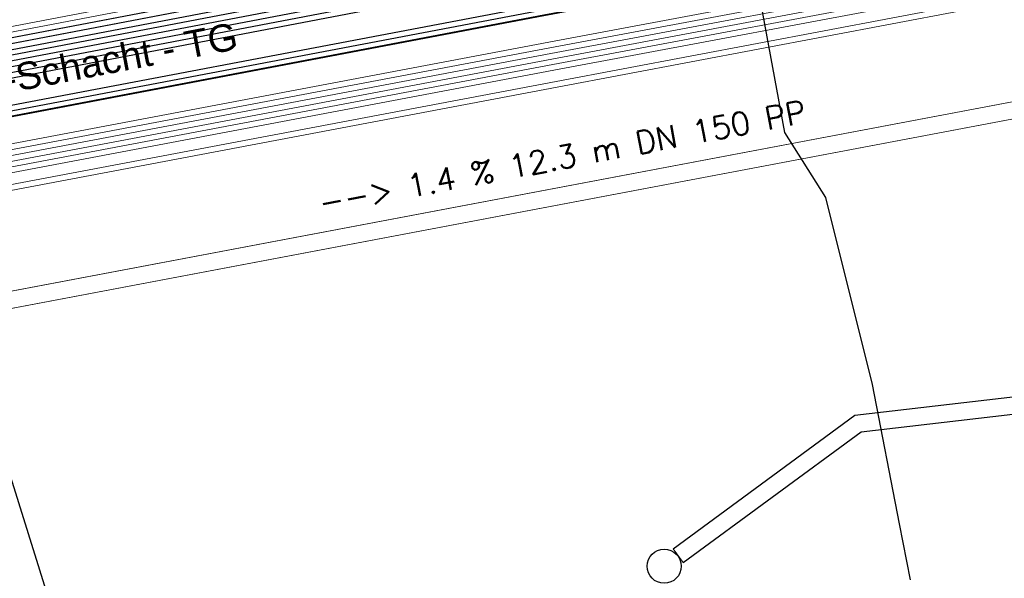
# Model space of a CAD drawing. Header units: metres. Extents: x -502 to 161, y -108 to 174.
# Tile 385 of 656: x -131 to -122, y -33 to -28. Entities that reach past the tile are written whole.
import ezdxf

# ---------------------------------------------------------------- set-up
doc = ezdxf.new("R2010")
doc.units = ezdxf.units.M
doc.header["$LTSCALE"] = 0.1
for name, color, linetype in [('BRI31-005.05-5p02-Koordinierung Lageplan 4. BA ZOB West 2022-06-15', 7, 'Continuous'), ('BRI31-005.06-5f07-Koordinierung Lageplan 4. BA ZOB Fernbusbahnh', 7, 'Continuous'), ('BRI32-005.02-5f05-Koordinierung Schemaplan 4 BA ZOB Teilbereich', 7, 'Continuous'), ('BRI32-005.03-5f06-Koordinierung Schemaplan 4 BA ZOB Teilbereich 2 Ost - Bahnhofsallee 2023-01-21', 7, 'Continuous')]:
    doc.layers.add(name, color=color, linetype=linetype)
doc.styles.add('Arial', font='arial.ttf')
doc.styles.add('Txt', font='txt_____.ttf')

msp = doc.modelspace()

# ---------------------------------------------------------------- linework, layer by layer
at = {"layer": 'BRI31-005.05-5p02-Koordinierung Lageplan 4. BA ZOB West 2022-06-15', "color": 1, "linetype": 'Continuous', "lineweight": 25, "true_color": 0xff0000, "transparency": 33554687}
msp.add_line((-131.2781, -30.658), (-130.2029, -34.0974), dxfattribs=at)
at = {"layer": 'BRI31-005.05-5p02-Koordinierung Lageplan 4. BA ZOB West 2022-06-15', "color": 7, "linetype": 'Continuous', "lineweight": 13, "transparency": 33554687}
msp.add_line((-124.9126, -32.875), (-125.0014, -32.7541), dxfattribs=at)
at = {"layer": 'BRI31-005.05-5p02-Koordinierung Lageplan 4. BA ZOB West 2022-06-15', "color": 250, "linetype": 'Continuous', "lineweight": 25, "true_color": 0x333333, "transparency": 33554687, "flags": 128}
for points in [[(-179.1357, -29.7394), (-178.2047, -29.9074), (-176.5237, -30.3244), (-174.8367, -30.8434), (-162.8247, -32.5154), (-157.1227, -33.4214), (-150.6707, -32.1644), (-150.3757, -32.1054), (-126.7397, -27.5954), (-121.8107, -26.6854), (-104.5117, -23.3154), (-93.6067, -21.1744), (-88.8337, -20.4444), (-81.6527, -19.0944), (-75.3827, -18.1294), (-69.6317, -17.1894), (-64.2647, -16.2324), (-63.2977, -15.6984), (-62.6077, -15.0894), (-62.1947, -14.8414), (-59.6597, -14.3864), (-59.3767, -14.3364), (-55.6447, -13.7064)], [(-55.6367, -13.7554), (-59.3687, -14.3854), (-59.6507, -14.4354), (-62.1767, -14.8894), (-62.5777, -15.1304), (-63.2687, -15.7394), (-64.2477, -16.2804), (-69.6237, -17.2384), (-75.3737, -18.1784), (-81.6437, -19.1434), (-88.8257, -20.4934), (-93.5977, -21.2234), (-104.5017, -23.3644), (-121.8007, -26.7344), (-126.7307, -27.6444), (-150.3667, -32.1544), (-150.6607, -32.2134), (-157.1217, -33.4724), (-162.8317, -32.5644), (-174.8437, -30.8934), (-176.5357, -30.3734), (-178.2147, -29.9564), (-179.1357, -29.7904)], [(-55.6287, -13.8044), (-59.3607, -14.4344), (-59.6427, -14.4844), (-62.1587, -14.9374), (-62.5477, -15.1714), (-63.2397, -15.7804), (-64.2307, -16.3284), (-69.6157, -17.2874), (-75.3647, -18.2274), (-81.6347, -19.1924), (-88.8177, -20.5424), (-93.5887, -21.2724), (-104.4917, -23.4134), (-121.7907, -26.7834), (-126.7217, -27.6934), (-150.3577, -32.2034), (-150.6507, -32.2624), (-157.1207, -33.5234), (-162.8387, -32.6134), (-174.8507, -30.9434), (-176.5477, -30.4224), (-178.2247, -30.0054), (-179.1357, -29.8414)], [(-55.6207, -13.8534), (-59.3527, -14.4834), (-59.6277, -14.5324), (-62.1407, -14.9854), (-62.5177, -15.2124), (-63.2107, -15.8214), (-64.2137, -16.3764), (-69.6077, -17.3364), (-75.3557, -18.2764), (-81.6257, -19.2414), (-88.8097, -20.5914), (-93.5797, -21.3214), (-104.4817, -23.4624), (-121.7807, -26.8324), (-126.7127, -27.7424), (-150.3487, -32.2524), (-150.6407, -32.3114), (-157.1197, -33.5744), (-162.8457, -32.6624), (-174.8577, -30.9934), (-176.5597, -30.4714), (-178.2347, -30.0544), (-179.1357, -29.8924)], [(-55.6127, -13.9024), (-59.3447, -14.5324), (-59.6247, -14.5824), (-62.1227, -15.0334), (-62.4877, -15.2534), (-63.1817, -15.8624), (-64.1967, -16.4244), (-69.5997, -17.3854), (-75.3467, -18.3254), (-81.6167, -19.2904), (-88.8017, -20.6404), (-93.5707, -21.3704), (-104.4717, -23.5114), (-121.7707, -26.8814), (-126.7037, -27.7914), (-150.3397, -32.3014), (-150.6307, -32.3604), (-157.1187, -33.6254), (-162.8527, -32.7114), (-174.8647, -31.0434), (-176.5717, -30.5204), (-178.2447, -30.1034), (-179.1357, -29.9434)], [(-55.6047, -13.9514), (-59.3367, -14.5814), (-62.1047, -15.0814), (-62.4577, -15.2944), (-63.1527, -15.9034), (-64.1797, -16.4724), (-69.5917, -17.4344), (-75.3377, -18.3744), (-81.6077, -19.3394), (-88.7937, -20.6894), (-93.5617, -21.4194), (-104.4617, -23.5604), (-121.7607, -26.9304), (-126.6947, -27.8404), (-150.3307, -32.3504), (-150.6207, -32.4094), (-157.1177, -33.6764), (-162.8597, -32.7604), (-174.8717, -31.0934), (-176.5837, -30.5694), (-178.2547, -30.1524), (-179.1357, -29.9944)], [(-56.5667, -14.3244), (-56.9487, -14.6244), (-57.8377, -15.3484), (-58.3257, -15.4954), (-59.9937, -15.7044), (-61.6697, -15.9144), (-63.7887, -16.4534), (-69.5837, -17.4834), (-75.3287, -18.4234), (-81.5687, -19.5644), (-84.6457, -20.1594), (-93.6297, -21.6994), (-104.3877, -23.8594), (-121.7187, -27.1554), (-122.6217, -27.3224), (-126.1537, -27.9814), (-137.6357, -30.1594), (-150.2927, -32.5534), (-151.8867, -32.8594), (-157.0417, -33.8394), (-163.2567, -32.9244), (-174.3647, -31.3244), (-178.3997, -30.6854)], [(-56.5467, -14.3734), (-56.9177, -14.6634), (-57.8137, -15.3934), (-58.3107, -15.5434), (-58.9957, -15.6304), (-59.9877, -15.7544), (-61.6607, -15.9634), (-63.7777, -16.5024), (-69.5757, -17.5324), (-75.3197, -18.4724), (-81.5597, -19.6134), (-84.6367, -20.2084), (-93.6207, -21.7484), (-104.3777, -23.9084), (-121.7097, -27.2044), (-122.6127, -27.3714), (-126.1447, -28.0304), (-137.6267, -30.2084), (-150.2837, -32.6024), (-151.8777, -32.9084), (-157.0407, -33.8904), (-163.2637, -32.9734), (-174.3717, -31.3734), (-178.4067, -30.7344)], [(-56.5277, -14.4214), (-56.8867, -14.7024), (-57.7897, -15.4384), (-58.2967, -15.5914), (-58.9897, -15.6804), (-59.9817, -15.8044), (-61.6517, -16.0124), (-63.7667, -16.5514), (-69.5677, -17.5814), (-75.3107, -18.5214), (-81.5507, -19.6624), (-84.6277, -20.2574), (-93.6117, -21.7974), (-104.3677, -23.9574), (-121.7007, -27.2534), (-122.6037, -27.4204), (-126.1357, -28.0794), (-137.6177, -30.2574), (-150.2747, -32.6514), (-151.8687, -32.9574), (-154.1107, -33.3844)], [(-62.5057, -14.9114), (-62.7017, -15.0274), (-63.4007, -15.5204), (-64.2987, -16.1364), (-69.6477, -17.0914), (-75.4007, -18.0314), (-81.6707, -18.9964), (-88.8497, -20.3464), (-93.6247, -21.0764), (-104.5317, -23.2174), (-121.8307, -26.5874), (-126.7577, -27.4974), (-150.3937, -32.0074), (-150.6907, -32.0664), (-157.1247, -33.3194), (-162.8107, -32.4174), (-174.8227, -30.7434), (-176.4997, -30.2264), (-178.1847, -29.8094), (-179.1357, -29.6374)], [(-62.4797, -14.9544), (-62.6747, -15.0694), (-63.3727, -15.5614), (-64.2817, -16.1844), (-69.6397, -17.1404), (-75.3917, -18.0804), (-81.6617, -19.0454), (-88.8417, -20.3954), (-93.6157, -21.1254), (-104.5217, -23.2664), (-121.8207, -26.6364), (-126.7487, -27.5464), (-150.3847, -32.0564), (-150.6807, -32.1154), (-157.1237, -33.3704), (-162.8177, -32.4664), (-174.8297, -30.7934), (-176.5117, -30.2754), (-178.1947, -29.8584), (-179.1357, -29.6884)]]:
    msp.add_lwpolyline(points, dxfattribs=at)
at = {"layer": 'BRI31-005.05-5p02-Koordinierung Lageplan 4. BA ZOB West 2022-06-15', "color": 7, "linetype": 'Continuous', "lineweight": 13, "transparency": 33554687, "flags": 128}
for points in [[(-61.4607, -16.5864), (-61.8897, -16.6374), (-64.7977, -17.1214), (-67.0607, -17.4024), (-81.2017, -19.8844), (-82.4047, -20.0944), (-83.9877, -20.4244), (-88.8627, -21.4434), (-93.5517, -22.1034), (-96.7747, -22.7744), (-98.7387, -23.1544), (-104.2827, -24.3054), (-104.8547, -24.4124), (-122.5527, -27.6954), (-126.0837, -28.3604), (-137.5657, -30.5304), (-151.2777, -33.1004), (-152.1027, -33.2544), (-156.9617, -34.1564), (-163.4937, -33.2604), (-174.4077, -31.6304), (-178.4347, -30.9304)], [(-61.4667, -16.5364), (-61.8967, -16.5874), (-64.8047, -17.0724), (-67.0677, -17.3534), (-81.2107, -19.8354), (-82.4137, -20.0454), (-83.9977, -20.3754), (-88.8717, -21.3944), (-93.5607, -22.0544), (-96.7847, -22.7254), (-98.7487, -23.1054), (-104.2927, -24.2564), (-104.8637, -24.3634), (-122.5617, -27.6464), (-126.0927, -28.3114), (-137.5747, -30.4814), (-151.2867, -33.0514), (-152.1117, -33.2054), (-156.9627, -34.1054), (-163.4867, -33.2114), (-174.4007, -31.5814), (-178.4277, -30.8814)], [(-178.4417, -30.9794), (-174.4147, -31.6794), (-163.5007, -33.3094), (-156.9607, -34.2074), (-152.0937, -33.3034), (-151.2687, -33.1494), (-137.5567, -30.5794), (-126.0747, -28.4094), (-122.5437, -27.7444), (-104.8457, -24.4614), (-104.2727, -24.3544), (-98.7287, -23.2034), (-96.7647, -22.8234), (-93.5427, -22.1524), (-88.8537, -21.4924), (-83.9777, -20.4734), (-82.3957, -20.1434), (-81.1927, -19.9334), (-67.0537, -17.4514), (-64.7907, -17.1704), (-61.8827, -16.6874), (-61.4547, -16.6364)], [(-178.4557, -31.0774), (-174.4287, -31.7774), (-163.5147, -33.4074), (-156.9587, -34.3094), (-152.0757, -33.4014), (-151.2507, -33.2474), (-137.5387, -30.6774), (-126.0567, -28.5074), (-122.5257, -27.8424), (-104.8277, -24.5594), (-104.2527, -24.4524), (-98.7087, -23.3014), (-96.7447, -22.9214), (-93.5247, -22.2504), (-88.8357, -21.5904), (-83.9577, -20.5714), (-82.3777, -20.2414), (-81.1747, -20.0314), (-67.0397, -17.5494), (-64.7767, -17.2684), (-61.8687, -16.7874), (-61.4427, -16.7364)], [(-61.4487, -16.6864), (-61.8757, -16.7374), (-64.7837, -17.2194), (-67.0467, -17.5004), (-81.1837, -19.9824), (-82.3867, -20.1924), (-83.9677, -20.5224), (-88.8447, -21.5414), (-93.5337, -22.2014), (-96.7547, -22.8724), (-98.7187, -23.2524), (-104.2627, -24.4034), (-104.8367, -24.5104), (-122.5347, -27.7934), (-126.0657, -28.4584), (-137.5477, -30.6284), (-151.2597, -33.1984), (-152.0847, -33.3524), (-156.9597, -34.2584), (-163.5077, -33.3584), (-174.4217, -31.7284), (-178.4487, -31.0284)], [(-178.4627, -31.1264), (-174.4357, -31.8264), (-163.5217, -33.4564), (-156.9577, -34.3604), (-152.0667, -33.4504), (-151.2417, -33.2964), (-137.5297, -30.7264), (-126.0477, -28.5564), (-122.5167, -27.8914), (-104.8187, -24.6084), (-104.2427, -24.5014), (-98.6987, -23.3504), (-96.7347, -22.9704), (-93.5157, -22.2994), (-88.8267, -21.6394), (-83.9477, -20.6204), (-82.3687, -20.2904), (-81.1657, -20.0804), (-67.0327, -17.5984), (-64.7697, -17.3174), (-61.8617, -16.8374), (-61.4367, -16.7864)], [(-96.7147, -23.0684), (-98.6787, -23.4484), (-104.2227, -24.5994), (-104.8007, -24.7064), (-122.4987, -27.9894), (-126.0287, -28.6544), (-137.5117, -30.8244), (-151.2237, -33.3944), (-152.0487, -33.5484), (-156.9557, -34.4624), (-163.5357, -33.5544), (-174.4497, -31.9244), (-178.4697, -31.1754)], [(-96.7047, -23.1184), (-98.6687, -23.4984), (-104.2127, -24.6474), (-104.7917, -24.7554), (-122.4897, -28.0384), (-126.0197, -28.7034), (-137.5027, -30.8734), (-151.2147, -33.4434), (-152.0397, -33.5974), (-156.9547, -34.5134), (-163.5427, -33.6034), (-174.4567, -31.9734), (-178.4767, -31.2244)]]:
    msp.add_lwpolyline(points, dxfattribs=at)
at = {"layer": 'BRI31-005.05-5p02-Koordinierung Lageplan 4. BA ZOB West 2022-06-15', "color": 251, "linetype": 'Continuous', "lineweight": 13, "true_color": 0x5b5b5b, "transparency": 33554687, "flags": 128}
for points in [[(-93.6427, -20.9784), (-98.9147, -21.8784), (-104.5407, -23.1684), (-121.8407, -26.5384), (-126.7667, -27.4484), (-150.4027, -31.9584), (-150.7007, -32.0174), (-157.1257, -33.2684), (-162.8037, -32.3684), (-174.8157, -30.6934), (-176.6607, -29.8214), (-176.5657, -28.8254), (-176.4877, -28.4914)], [(-93.6507, -20.9294), (-98.8777, -21.8214), (-104.5517, -23.1194), (-121.8507, -26.4894), (-126.7757, -27.3994), (-150.4117, -31.9094), (-150.7107, -31.9684), (-157.1267, -33.2174), (-162.7967, -32.3194), (-174.8087, -30.6434), (-176.5547, -29.7624), (-176.4667, -28.8414), (-176.3907, -28.5144)]]:
    msp.add_lwpolyline(points, dxfattribs=at)
at = {"layer": 'BRI31-005.05-5p02-Koordinierung Lageplan 4. BA ZOB West 2022-06-15', "color": 116, "linetype": 'Continuous', "lineweight": 13, "true_color": 0x007f3f, "transparency": 33554687, "flags": 128}
for points in [[(-93.6347, -21.0284), (-98.8577, -21.9194), (-104.5307, -23.2174), (-121.8317, -26.5874), (-126.7577, -27.4974), (-150.3927, -32.0074)], [(-93.6267, -21.0774), (-98.8947, -21.9764), (-104.5197, -23.2664), (-121.8217, -26.6364), (-126.7487, -27.5464), (-150.3837, -32.0564)]]:
    msp.add_lwpolyline(points, dxfattribs=at)
at = {"layer": 'BRI31-005.05-5p02-Koordinierung Lageplan 4. BA ZOB West 2022-06-15', "color": 35, "linetype": 'Continuous', "lineweight": 13, "true_color": 0x99724c, "transparency": 33554687, "flags": 128}
msp.add_lwpolyline([(-93.6127, -21.7884), (-104.3697, -23.9484), (-121.7017, -27.2444), (-122.6047, -27.4114), (-126.1367, -28.0704), (-137.6187, -30.2484), (-150.2757, -32.6424), (-151.8707, -32.9484), (-154.1167, -33.3754), (-154.2567, -33.5434), (-154.3317, -33.7634), (-154.1997, -34.4534), (-153.5657, -37.8804), (-153.2087, -40.8104), (-153.0367, -41.2454), (-151.5157, -44.7774), (-150.4287, -47.2014), (-149.9687, -47.5874), (-147.5347, -48.6044)], dxfattribs=at)
at = {"layer": 'BRI31-005.05-5p02-Koordinierung Lageplan 4. BA ZOB West 2022-06-15', "color": 6, "linetype": 'Continuous', "lineweight": 25, "true_color": 0xff00ff, "transparency": 33554687, "flags": 128}
msp.add_lwpolyline([(-124.8537, -26.0634), (-124.2337, -27.9634), (-124.0247, -29.1034), (-123.6647, -29.6734), (-123.2527, -31.3134), (-123.0157, -32.5374), (-122.9207, -33.0284)], dxfattribs=at)
at = {"layer": 'BRI31-005.05-5p02-Koordinierung Lageplan 4. BA ZOB West 2022-06-15', "color": 1, "linetype": 'Continuous', "lineweight": 18, "true_color": 0xff0000, "transparency": 33554687, "flags": 128}
msp.add_lwpolyline([(-139.5866, -32.3042), (-119.1502, -28.4427), (-119.178, -28.2953), (-139.697, -32.1725)], dxfattribs=at)
at = {"layer": 'BRI31-005.05-5p02-Koordinierung Lageplan 4. BA ZOB West 2022-06-15', "color": 7, "linetype": 'Continuous', "lineweight": 25, "transparency": 33554687, "flags": 128}
for points in [[(-125.0014, -32.7541), (-123.407, -31.5837), (-118.2677, -30.9862)], [(-124.9126, -32.875), (-123.3503, -31.7281), (-118.2504, -31.1352)]]:
    msp.add_lwpolyline(points, dxfattribs=at)
at = {"layer": 'BRI31-005.05-5p02-Koordinierung Lageplan 4. BA ZOB West 2022-06-15', "color": 7, "linetype": 'Continuous', "lineweight": 25, "transparency": 33554687}
msp.add_circle((-125.0798, -32.9075), 0.15, dxfattribs=at)
at = {"layer": 'BRI31-005.06-5f07-Koordinierung Lageplan 4. BA ZOB Fernbusbahnh', "color": 250, "linetype": 'Continuous', "lineweight": 20, "true_color": 0x333333, "transparency": 33554687, "flags": 128}
for points in [[(-179.1357, -29.7394), (-178.2047, -29.9074), (-176.5237, -30.3244), (-174.8367, -30.8434), (-162.8247, -32.5154), (-157.1227, -33.4214), (-150.6707, -32.1644), (-150.3757, -32.1054), (-126.7397, -27.5954), (-121.8107, -26.6854), (-104.5117, -23.3154), (-93.6067, -21.1744), (-88.8337, -20.4444), (-81.6527, -19.0944), (-75.3827, -18.1294), (-69.6317, -17.1894), (-64.2647, -16.2324), (-63.2977, -15.6984), (-62.6077, -15.0894), (-62.1947, -14.8414), (-59.6597, -14.3864), (-59.3767, -14.3364), (-55.6447, -13.7064)], [(-55.6367, -13.7554), (-59.3687, -14.3854), (-59.6507, -14.4354), (-62.1767, -14.8894), (-62.5777, -15.1304), (-63.2687, -15.7394), (-64.2477, -16.2804), (-69.6237, -17.2384), (-75.3737, -18.1784), (-81.6437, -19.1434), (-88.8257, -20.4934), (-93.5977, -21.2234), (-104.5017, -23.3644), (-121.8007, -26.7344), (-126.7307, -27.6444), (-150.3667, -32.1544), (-150.6607, -32.2134), (-157.1217, -33.4724), (-162.8317, -32.5644), (-174.8437, -30.8934), (-176.5357, -30.3734), (-178.2147, -29.9564), (-179.1357, -29.7904)], [(-55.6287, -13.8044), (-59.3607, -14.4344), (-59.6427, -14.4844), (-62.1587, -14.9374), (-62.5477, -15.1714), (-63.2397, -15.7804), (-64.2307, -16.3284), (-69.6157, -17.2874), (-75.3647, -18.2274), (-81.6347, -19.1924), (-88.8177, -20.5424), (-93.5887, -21.2724), (-104.4917, -23.4134), (-121.7907, -26.7834), (-126.7217, -27.6934), (-150.3577, -32.2034), (-150.6507, -32.2624), (-157.1207, -33.5234), (-162.8387, -32.6134), (-174.8507, -30.9434), (-176.5477, -30.4224), (-178.2247, -30.0054), (-179.1357, -29.8414)], [(-55.6207, -13.8534), (-59.3527, -14.4834), (-59.6277, -14.5324), (-62.1407, -14.9854), (-62.5177, -15.2124), (-63.2107, -15.8214), (-64.2137, -16.3764), (-69.6077, -17.3364), (-75.3557, -18.2764), (-81.6257, -19.2414), (-88.8097, -20.5914), (-93.5797, -21.3214), (-104.4817, -23.4624), (-121.7807, -26.8324), (-126.7127, -27.7424), (-150.3487, -32.2524), (-150.6407, -32.3114), (-157.1197, -33.5744), (-162.8457, -32.6624), (-174.8577, -30.9934), (-176.5597, -30.4714), (-178.2347, -30.0544), (-179.1357, -29.8924)], [(-55.6127, -13.9024), (-59.3447, -14.5324), (-59.6247, -14.5824), (-62.1227, -15.0334), (-62.4877, -15.2534), (-63.1817, -15.8624), (-64.1967, -16.4244), (-69.5997, -17.3854), (-75.3467, -18.3254), (-81.6167, -19.2904), (-88.8017, -20.6404), (-93.5707, -21.3704), (-104.4717, -23.5114), (-121.7707, -26.8814), (-126.7037, -27.7914), (-150.3397, -32.3014), (-150.6307, -32.3604), (-157.1187, -33.6254), (-162.8527, -32.7114), (-174.8647, -31.0434), (-176.5717, -30.5204), (-178.2447, -30.1034), (-179.1357, -29.9434)], [(-55.6047, -13.9514), (-59.3367, -14.5814), (-62.1047, -15.0814), (-62.4577, -15.2944), (-63.1527, -15.9034), (-64.1797, -16.4724), (-69.5917, -17.4344), (-75.3377, -18.3744), (-81.6077, -19.3394), (-88.7937, -20.6894), (-93.5617, -21.4194), (-104.4617, -23.5604), (-121.7607, -26.9304), (-126.6947, -27.8404), (-150.3307, -32.3504), (-150.6207, -32.4094), (-157.1177, -33.6764), (-162.8597, -32.7604), (-174.8717, -31.0934), (-176.5837, -30.5694), (-178.2547, -30.1524), (-179.1357, -29.9944)], [(-56.5667, -14.3244), (-56.9487, -14.6244), (-57.8377, -15.3484), (-58.3257, -15.4954), (-59.9937, -15.7044), (-61.6697, -15.9144), (-63.7887, -16.4534), (-69.5837, -17.4834), (-75.3287, -18.4234), (-81.5687, -19.5644), (-84.6457, -20.1594), (-93.6297, -21.6994), (-104.3877, -23.8594), (-121.7187, -27.1554), (-122.6217, -27.3224), (-126.1537, -27.9814), (-137.6357, -30.1594), (-150.2927, -32.5534), (-151.8867, -32.8594), (-157.0417, -33.8394), (-163.2567, -32.9244), (-174.3647, -31.3244), (-178.3997, -30.6854)], [(-56.5467, -14.3734), (-56.9177, -14.6634), (-57.8137, -15.3934), (-58.3107, -15.5434), (-58.9957, -15.6304), (-59.9877, -15.7544), (-61.6607, -15.9634), (-63.7777, -16.5024), (-69.5757, -17.5324), (-75.3197, -18.4724), (-81.5597, -19.6134), (-84.6367, -20.2084), (-93.6207, -21.7484), (-104.3777, -23.9084), (-121.7097, -27.2044), (-122.6127, -27.3714), (-126.1447, -28.0304), (-137.6267, -30.2084), (-150.2837, -32.6024), (-151.8777, -32.9084), (-157.0407, -33.8904), (-163.2637, -32.9734), (-174.3717, -31.3734), (-178.4067, -30.7344)], [(-62.5057, -14.9114), (-62.7017, -15.0274), (-63.4007, -15.5204), (-64.2987, -16.1364), (-69.6477, -17.0914), (-75.4007, -18.0314), (-81.6707, -18.9964), (-88.8497, -20.3464), (-93.6247, -21.0764), (-104.5317, -23.2174), (-121.8307, -26.5874), (-126.7577, -27.4974), (-150.3937, -32.0074), (-150.6907, -32.0664), (-157.1247, -33.3194), (-162.8107, -32.4174), (-174.8227, -30.7434), (-176.4997, -30.2264), (-178.1847, -29.8094), (-179.1357, -29.6374)], [(-62.4797, -14.9544), (-62.6747, -15.0694), (-63.3727, -15.5614), (-64.2817, -16.1844), (-69.6397, -17.1404), (-75.3917, -18.0804), (-81.6617, -19.0454), (-88.8417, -20.3954), (-93.6157, -21.1254), (-104.5217, -23.2664), (-121.8207, -26.6364), (-126.7487, -27.5464), (-150.3847, -32.0564), (-150.6807, -32.1154), (-157.1237, -33.3704), (-162.8177, -32.4664), (-174.8297, -30.7934), (-176.5117, -30.2754), (-178.1947, -29.8584), (-179.1357, -29.6884)]]:
    msp.add_lwpolyline(points, dxfattribs=at)
at = {"layer": 'BRI31-005.06-5f07-Koordinierung Lageplan 4. BA ZOB Fernbusbahnh', "color": 7, "linetype": 'Continuous', "lineweight": 9, "transparency": 33554687, "flags": 128}
for points in [[(-61.4607, -16.5864), (-61.8897, -16.6374), (-64.7977, -17.1214), (-67.0607, -17.4024), (-81.2017, -19.8844), (-82.4047, -20.0944), (-83.9877, -20.4244), (-88.8627, -21.4434), (-93.5517, -22.1034), (-96.7747, -22.7744), (-98.7387, -23.1544), (-104.2827, -24.3054), (-104.8547, -24.4124), (-122.5527, -27.6954), (-126.0837, -28.3604), (-137.5657, -30.5304), (-151.2777, -33.1004), (-152.1027, -33.2544), (-156.9617, -34.1564), (-163.4937, -33.2604), (-174.4077, -31.6304), (-178.4347, -30.9304)], [(-61.4667, -16.5364), (-61.8967, -16.5874), (-64.8047, -17.0724), (-67.0677, -17.3534), (-81.2107, -19.8354), (-82.4137, -20.0454), (-83.9977, -20.3754), (-88.8717, -21.3944), (-93.5607, -22.0544), (-96.7847, -22.7254), (-98.7487, -23.1054), (-104.2927, -24.2564), (-104.8637, -24.3634), (-122.5617, -27.6464), (-126.0927, -28.3114), (-137.5747, -30.4814), (-151.2867, -33.0514), (-152.1117, -33.2054), (-156.9627, -34.1054), (-163.4867, -33.2114), (-174.4007, -31.5814), (-178.4277, -30.8814)], [(-178.4417, -30.9794), (-174.4147, -31.6794), (-163.5007, -33.3094), (-156.9607, -34.2074), (-152.0937, -33.3034), (-151.2687, -33.1494), (-137.5567, -30.5794), (-126.0747, -28.4094), (-122.5437, -27.7444), (-104.8457, -24.4614), (-104.2727, -24.3544), (-98.7287, -23.2034), (-96.7647, -22.8234), (-93.5427, -22.1524), (-88.8537, -21.4924), (-83.9777, -20.4734), (-82.3957, -20.1434), (-81.1927, -19.9334), (-67.0537, -17.4514), (-64.7907, -17.1704), (-61.8827, -16.6874), (-61.4547, -16.6364)], [(-178.4557, -31.0774), (-174.4287, -31.7774), (-163.5147, -33.4074), (-156.9587, -34.3094), (-152.0757, -33.4014), (-151.2507, -33.2474), (-137.5387, -30.6774), (-126.0567, -28.5074), (-122.5257, -27.8424), (-104.8277, -24.5594), (-104.2527, -24.4524), (-98.7087, -23.3014), (-96.7447, -22.9214), (-93.5247, -22.2504), (-88.8357, -21.5904), (-83.9577, -20.5714), (-82.3777, -20.2414), (-81.1747, -20.0314), (-67.0397, -17.5494), (-64.7767, -17.2684), (-61.8687, -16.7874), (-61.4427, -16.7364)], [(-61.4487, -16.6864), (-61.8757, -16.7374), (-64.7837, -17.2194), (-67.0467, -17.5004), (-81.1837, -19.9824), (-82.3867, -20.1924), (-83.9677, -20.5224), (-88.8447, -21.5414), (-93.5337, -22.2014), (-96.7547, -22.8724), (-98.7187, -23.2524), (-104.2627, -24.4034), (-104.8367, -24.5104), (-122.5347, -27.7934), (-126.0657, -28.4584), (-137.5477, -30.6284), (-151.2597, -33.1984), (-152.0847, -33.3524), (-156.9597, -34.2584), (-163.5077, -33.3584), (-174.4217, -31.7284), (-178.4487, -31.0284)], [(-178.4627, -31.1264), (-174.4357, -31.8264), (-163.5217, -33.4564), (-156.9577, -34.3604), (-152.0667, -33.4504), (-151.2417, -33.2964), (-137.5297, -30.7264), (-126.0477, -28.5564), (-122.5167, -27.8914), (-104.8187, -24.6084), (-104.2427, -24.5014), (-98.6987, -23.3504), (-96.7347, -22.9704), (-93.5157, -22.2994), (-88.8267, -21.6394), (-83.9477, -20.6204), (-82.3687, -20.2904), (-81.1657, -20.0804), (-67.0327, -17.5984), (-64.7697, -17.3174), (-61.8617, -16.8374), (-61.4367, -16.7864)], [(-96.7147, -23.0684), (-98.6787, -23.4484), (-104.2227, -24.5994), (-104.8007, -24.7064), (-122.4987, -27.9894), (-126.0287, -28.6544), (-137.5117, -30.8244), (-151.2237, -33.3944), (-152.0487, -33.5484), (-156.9557, -34.4624), (-163.5357, -33.5544), (-174.4497, -31.9244), (-178.4697, -31.1754)], [(-96.7047, -23.1184), (-98.6687, -23.4984), (-104.2127, -24.6474), (-104.7917, -24.7554), (-122.4897, -28.0384), (-126.0197, -28.7034), (-137.5027, -30.8734), (-151.2147, -33.4434), (-152.0397, -33.5974), (-156.9547, -34.5134), (-163.5427, -33.6034), (-174.4567, -31.9734), (-178.4767, -31.2244)]]:
    msp.add_lwpolyline(points, dxfattribs=at)
at = {"layer": 'BRI32-005.02-5f05-Koordinierung Schemaplan 4 BA ZOB Teilbereich', "color": 250, "linetype": 'Continuous', "lineweight": 25, "true_color": 0x333333, "transparency": 33554687, "flags": 128}
for points in [[(-179.1357, -29.7394), (-178.2047, -29.9074), (-176.5237, -30.3244), (-174.8367, -30.8434), (-162.8247, -32.5154), (-157.1227, -33.4214), (-150.6707, -32.1644), (-150.3757, -32.1054), (-126.7397, -27.5954), (-121.8107, -26.6854), (-104.5117, -23.3154), (-93.6067, -21.1744), (-88.8337, -20.4444), (-81.6527, -19.0944), (-75.3827, -18.1294), (-69.6317, -17.1894), (-64.2647, -16.2324), (-63.2977, -15.6984), (-62.6077, -15.0894), (-62.1947, -14.8414), (-59.6597, -14.3864), (-59.3767, -14.3364), (-55.6447, -13.7064)], [(-55.6367, -13.7554), (-59.3687, -14.3854), (-59.6507, -14.4354), (-62.1767, -14.8894), (-62.5777, -15.1304), (-63.2687, -15.7394), (-64.2477, -16.2804), (-69.6237, -17.2384), (-75.3737, -18.1784), (-81.6437, -19.1434), (-88.8257, -20.4934), (-93.5977, -21.2234), (-104.5017, -23.3644), (-121.8007, -26.7344), (-126.7307, -27.6444), (-150.3667, -32.1544), (-150.6607, -32.2134), (-157.1217, -33.4724), (-162.8317, -32.5644), (-174.8437, -30.8934), (-176.5357, -30.3734), (-178.2147, -29.9564), (-179.1357, -29.7904)], [(-55.6287, -13.8044), (-59.3607, -14.4344), (-59.6427, -14.4844), (-62.1587, -14.9374), (-62.5477, -15.1714), (-63.2397, -15.7804), (-64.2307, -16.3284), (-69.6157, -17.2874), (-75.3647, -18.2274), (-81.6347, -19.1924), (-88.8177, -20.5424), (-93.5887, -21.2724), (-104.4917, -23.4134), (-121.7907, -26.7834), (-126.7217, -27.6934), (-150.3577, -32.2034), (-150.6507, -32.2624), (-157.1207, -33.5234), (-162.8387, -32.6134), (-174.8507, -30.9434), (-176.5477, -30.4224), (-178.2247, -30.0054), (-179.1357, -29.8414)], [(-55.6207, -13.8534), (-59.3527, -14.4834), (-59.6277, -14.5324), (-62.1407, -14.9854), (-62.5177, -15.2124), (-63.2107, -15.8214), (-64.2137, -16.3764), (-69.6077, -17.3364), (-75.3557, -18.2764), (-81.6257, -19.2414), (-88.8097, -20.5914), (-93.5797, -21.3214), (-104.4817, -23.4624), (-121.7807, -26.8324), (-126.7127, -27.7424), (-150.3487, -32.2524), (-150.6407, -32.3114), (-157.1197, -33.5744), (-162.8457, -32.6624), (-174.8577, -30.9934), (-176.5597, -30.4714), (-178.2347, -30.0544), (-179.1357, -29.8924)], [(-55.6127, -13.9024), (-59.3447, -14.5324), (-59.6247, -14.5824), (-62.1227, -15.0334), (-62.4877, -15.2534), (-63.1817, -15.8624), (-64.1967, -16.4244), (-69.5997, -17.3854), (-75.3467, -18.3254), (-81.6167, -19.2904), (-88.8017, -20.6404), (-93.5707, -21.3704), (-104.4717, -23.5114), (-121.7707, -26.8814), (-126.7037, -27.7914), (-150.3397, -32.3014), (-150.6307, -32.3604), (-157.1187, -33.6254), (-162.8527, -32.7114), (-174.8647, -31.0434), (-176.5717, -30.5204), (-178.2447, -30.1034), (-179.1357, -29.9434)], [(-55.6047, -13.9514), (-59.3367, -14.5814), (-62.1047, -15.0814), (-62.4577, -15.2944), (-63.1527, -15.9034), (-64.1797, -16.4724), (-69.5917, -17.4344), (-75.3377, -18.3744), (-81.6077, -19.3394), (-88.7937, -20.6894), (-93.5617, -21.4194), (-104.4617, -23.5604), (-121.7607, -26.9304), (-126.6947, -27.8404), (-150.3307, -32.3504), (-150.6207, -32.4094), (-157.1177, -33.6764), (-162.8597, -32.7604), (-174.8717, -31.0934), (-176.5837, -30.5694), (-178.2547, -30.1524), (-179.1357, -29.9944)], [(-56.5667, -14.3244), (-56.9487, -14.6244), (-57.8377, -15.3484), (-58.3257, -15.4954), (-59.9937, -15.7044), (-61.6697, -15.9144), (-63.7887, -16.4534), (-69.5837, -17.4834), (-75.3287, -18.4234), (-81.5687, -19.5644), (-84.6457, -20.1594), (-93.6297, -21.6994), (-104.3877, -23.8594), (-121.7187, -27.1554), (-122.6217, -27.3224), (-126.1537, -27.9814), (-137.6357, -30.1594), (-150.2927, -32.5534), (-151.8867, -32.8594), (-157.0417, -33.8394), (-163.2567, -32.9244), (-174.3647, -31.3244), (-178.3997, -30.6854)], [(-56.5467, -14.3734), (-56.9177, -14.6634), (-57.8137, -15.3934), (-58.3107, -15.5434), (-58.9957, -15.6304), (-59.9877, -15.7544), (-61.6607, -15.9634), (-63.7777, -16.5024), (-69.5757, -17.5324), (-75.3197, -18.4724), (-81.5597, -19.6134), (-84.6367, -20.2084), (-93.6207, -21.7484), (-104.3777, -23.9084), (-121.7097, -27.2044), (-122.6127, -27.3714), (-126.1447, -28.0304), (-137.6267, -30.2084), (-150.2837, -32.6024), (-151.8777, -32.9084), (-157.0407, -33.8904), (-163.2637, -32.9734), (-174.3717, -31.3734), (-178.4067, -30.7344)], [(-56.5277, -14.4214), (-56.8867, -14.7024), (-57.7897, -15.4384), (-58.2967, -15.5914), (-58.9897, -15.6804), (-59.9817, -15.8044), (-61.6517, -16.0124), (-63.7667, -16.5514), (-69.5677, -17.5814), (-75.3107, -18.5214), (-81.5507, -19.6624), (-84.6277, -20.2574), (-93.6117, -21.7974), (-104.3677, -23.9574), (-121.7007, -27.2534), (-122.6037, -27.4204), (-126.1357, -28.0794), (-137.6177, -30.2574), (-150.2747, -32.6514), (-151.8687, -32.9574), (-154.1107, -33.3844)]]:
    msp.add_lwpolyline(points, dxfattribs=at)
at = {"layer": 'BRI32-005.02-5f05-Koordinierung Schemaplan 4 BA ZOB Teilbereich', "color": 251, "linetype": 'Continuous', "lineweight": 13, "true_color": 0x5b5b5b, "transparency": 33554687, "flags": 128}
for points in [[(-93.6427, -20.9784), (-98.9147, -21.8784), (-104.5407, -23.1684), (-121.8407, -26.5384), (-126.7667, -27.4484), (-150.4027, -31.9584), (-150.7007, -32.0174), (-157.1257, -33.2684), (-162.8037, -32.3684), (-174.8157, -30.6934), (-176.6607, -29.8214), (-176.5657, -28.8254), (-176.4877, -28.4914)], [(-93.6507, -20.9294), (-98.8777, -21.8214), (-104.5517, -23.1194), (-121.8507, -26.4894), (-126.7757, -27.3994), (-150.4117, -31.9094), (-150.7107, -31.9684), (-157.1267, -33.2174), (-162.7967, -32.3194), (-174.8087, -30.6434), (-176.5547, -29.7624), (-176.4667, -28.8414), (-176.3907, -28.5144)]]:
    msp.add_lwpolyline(points, dxfattribs=at)
at = {"layer": 'BRI32-005.02-5f05-Koordinierung Schemaplan 4 BA ZOB Teilbereich', "color": 116, "linetype": 'Continuous', "lineweight": 13, "true_color": 0x007f3f, "transparency": 33554687, "flags": 128}
for points in [[(-93.6347, -21.0284), (-98.8577, -21.9194), (-104.5307, -23.2174), (-121.8317, -26.5874), (-126.7577, -27.4974), (-150.3927, -32.0074)], [(-93.6267, -21.0774), (-98.8947, -21.9764), (-104.5197, -23.2664), (-121.8217, -26.6364), (-126.7487, -27.5464), (-150.3837, -32.0564)]]:
    msp.add_lwpolyline(points, dxfattribs=at)
at = {"layer": 'BRI32-005.02-5f05-Koordinierung Schemaplan 4 BA ZOB Teilbereich', "color": 35, "linetype": 'Continuous', "lineweight": 13, "true_color": 0x99724c, "transparency": 33554687, "flags": 128}
msp.add_lwpolyline([(-93.6127, -21.7884), (-104.3697, -23.9484), (-121.7017, -27.2444), (-122.6047, -27.4114), (-126.1367, -28.0704), (-137.6187, -30.2484), (-150.2757, -32.6424), (-151.8707, -32.9484), (-154.1167, -33.3754), (-154.2567, -33.5434), (-154.3317, -33.7634), (-154.1997, -34.4534), (-153.5657, -37.8804), (-153.2087, -40.8104), (-153.0367, -41.2454), (-151.5157, -44.7774), (-150.4287, -47.2014), (-149.9687, -47.5874), (-147.5347, -48.6044)], dxfattribs=at)
at = {"layer": 'BRI32-005.02-5f05-Koordinierung Schemaplan 4 BA ZOB Teilbereich', "color": 7, "linetype": 'Continuous', "lineweight": 13, "transparency": 33554687, "flags": 128}
for points in [[(-96.7147, -23.0684), (-98.6787, -23.4484), (-104.2227, -24.5994), (-104.8007, -24.7064), (-122.4987, -27.9894), (-126.0287, -28.6544), (-137.5117, -30.8244), (-151.2237, -33.3944), (-152.0487, -33.5484), (-156.9557, -34.4624), (-163.5357, -33.5544), (-174.4497, -31.9244), (-178.4697, -31.1754)], [(-96.7047, -23.1184), (-98.6687, -23.4984), (-104.2127, -24.6474), (-104.7917, -24.7554), (-122.4897, -28.0384), (-126.0197, -28.7034), (-137.5027, -30.8734), (-151.2147, -33.4434), (-152.0397, -33.5974), (-156.9547, -34.5134), (-163.5427, -33.6034), (-174.4567, -31.9734), (-178.4767, -31.2244)]]:
    msp.add_lwpolyline(points, dxfattribs=at)
at = {"layer": 'BRI32-005.03-5f06-Koordinierung Schemaplan 4 BA ZOB Teilbereich 2 Ost - Bahnhofsallee 2023-01-21', "color": 250, "linetype": 'Continuous', "lineweight": 20, "true_color": 0x333333, "transparency": 33554687, "flags": 128}
for points in [[(-179.1357, -29.7394), (-178.2047, -29.9074), (-176.5237, -30.3244), (-174.8367, -30.8434), (-162.8247, -32.5154), (-157.1227, -33.4214), (-150.6707, -32.1644), (-150.3757, -32.1054), (-126.7397, -27.5954), (-121.8107, -26.6854), (-104.5117, -23.3154), (-93.6067, -21.1744), (-88.8337, -20.4444), (-81.6527, -19.0944), (-75.3827, -18.1294), (-69.6317, -17.1894), (-64.2647, -16.2324), (-63.2977, -15.6984), (-62.6077, -15.0894), (-62.1947, -14.8414), (-59.6597, -14.3864), (-59.3767, -14.3364), (-55.6447, -13.7064)], [(-55.6367, -13.7554), (-59.3687, -14.3854), (-59.6507, -14.4354), (-62.1767, -14.8894), (-62.5777, -15.1304), (-63.2687, -15.7394), (-64.2477, -16.2804), (-69.6237, -17.2384), (-75.3737, -18.1784), (-81.6437, -19.1434), (-88.8257, -20.4934), (-93.5977, -21.2234), (-104.5017, -23.3644), (-121.8007, -26.7344), (-126.7307, -27.6444), (-150.3667, -32.1544), (-150.6607, -32.2134), (-157.1217, -33.4724), (-162.8317, -32.5644), (-174.8437, -30.8934), (-176.5357, -30.3734), (-178.2147, -29.9564), (-179.1357, -29.7904)], [(-55.6287, -13.8044), (-59.3607, -14.4344), (-59.6427, -14.4844), (-62.1587, -14.9374), (-62.5477, -15.1714), (-63.2397, -15.7804), (-64.2307, -16.3284), (-69.6157, -17.2874), (-75.3647, -18.2274), (-81.6347, -19.1924), (-88.8177, -20.5424), (-93.5887, -21.2724), (-104.4917, -23.4134), (-121.7907, -26.7834), (-126.7217, -27.6934), (-150.3577, -32.2034), (-150.6507, -32.2624), (-157.1207, -33.5234), (-162.8387, -32.6134), (-174.8507, -30.9434), (-176.5477, -30.4224), (-178.2247, -30.0054), (-179.1357, -29.8414)], [(-55.6207, -13.8534), (-59.3527, -14.4834), (-59.6277, -14.5324), (-62.1407, -14.9854), (-62.5177, -15.2124), (-63.2107, -15.8214), (-64.2137, -16.3764), (-69.6077, -17.3364), (-75.3557, -18.2764), (-81.6257, -19.2414), (-88.8097, -20.5914), (-93.5797, -21.3214), (-104.4817, -23.4624), (-121.7807, -26.8324), (-126.7127, -27.7424), (-150.3487, -32.2524), (-150.6407, -32.3114), (-157.1197, -33.5744), (-162.8457, -32.6624), (-174.8577, -30.9934), (-176.5597, -30.4714), (-178.2347, -30.0544), (-179.1357, -29.8924)], [(-55.6127, -13.9024), (-59.3447, -14.5324), (-59.6247, -14.5824), (-62.1227, -15.0334), (-62.4877, -15.2534), (-63.1817, -15.8624), (-64.1967, -16.4244), (-69.5997, -17.3854), (-75.3467, -18.3254), (-81.6167, -19.2904), (-88.8017, -20.6404), (-93.5707, -21.3704), (-104.4717, -23.5114), (-121.7707, -26.8814), (-126.7037, -27.7914), (-150.3397, -32.3014), (-150.6307, -32.3604), (-157.1187, -33.6254), (-162.8527, -32.7114), (-174.8647, -31.0434), (-176.5717, -30.5204), (-178.2447, -30.1034), (-179.1357, -29.9434)], [(-55.6047, -13.9514), (-59.3367, -14.5814), (-62.1047, -15.0814), (-62.4577, -15.2944), (-63.1527, -15.9034), (-64.1797, -16.4724), (-69.5917, -17.4344), (-75.3377, -18.3744), (-81.6077, -19.3394), (-88.7937, -20.6894), (-93.5617, -21.4194), (-104.4617, -23.5604), (-121.7607, -26.9304), (-126.6947, -27.8404), (-150.3307, -32.3504), (-150.6207, -32.4094), (-157.1177, -33.6764), (-162.8597, -32.7604), (-174.8717, -31.0934), (-176.5837, -30.5694), (-178.2547, -30.1524), (-179.1357, -29.9944)], [(-56.5667, -14.3244), (-56.9487, -14.6244), (-57.8377, -15.3484), (-58.3257, -15.4954), (-59.9937, -15.7044), (-61.6697, -15.9144), (-63.7887, -16.4534), (-69.5837, -17.4834), (-75.3287, -18.4234), (-81.5687, -19.5644), (-84.6457, -20.1594), (-93.6297, -21.6994), (-104.3877, -23.8594), (-121.7187, -27.1554), (-122.6217, -27.3224), (-126.1537, -27.9814), (-137.6357, -30.1594), (-150.2927, -32.5534), (-151.8867, -32.8594), (-157.0417, -33.8394), (-163.2567, -32.9244), (-174.3647, -31.3244), (-178.3997, -30.6854)], [(-56.5467, -14.3734), (-56.9177, -14.6634), (-57.8137, -15.3934), (-58.3107, -15.5434), (-58.9957, -15.6304), (-59.9877, -15.7544), (-61.6607, -15.9634), (-63.7777, -16.5024), (-69.5757, -17.5324), (-75.3197, -18.4724), (-81.5597, -19.6134), (-84.6367, -20.2084), (-93.6207, -21.7484), (-104.3777, -23.9084), (-121.7097, -27.2044), (-122.6127, -27.3714), (-126.1447, -28.0304), (-137.6267, -30.2084), (-150.2837, -32.6024), (-151.8777, -32.9084), (-157.0407, -33.8904), (-163.2637, -32.9734), (-174.3717, -31.3734), (-178.4067, -30.7344)], [(-56.5277, -14.4214), (-56.8867, -14.7024), (-57.7897, -15.4384), (-58.2967, -15.5914), (-58.9897, -15.6804), (-59.9817, -15.8044), (-61.6517, -16.0124), (-63.7667, -16.5514), (-69.5677, -17.5814), (-75.3107, -18.5214), (-81.5507, -19.6624), (-84.6277, -20.2574), (-93.6117, -21.7974), (-104.3677, -23.9574), (-121.7007, -27.2534), (-122.6037, -27.4204), (-126.1357, -28.0794), (-137.6177, -30.2574), (-150.2747, -32.6514), (-151.8687, -32.9574), (-154.1107, -33.3844)], [(-62.5057, -14.9114), (-62.7017, -15.0274), (-63.4007, -15.5204), (-64.2987, -16.1364), (-69.6477, -17.0914), (-75.4007, -18.0314), (-81.6707, -18.9964), (-88.8497, -20.3464), (-93.6247, -21.0764), (-104.5317, -23.2174), (-121.8307, -26.5874), (-126.7577, -27.4974), (-150.3937, -32.0074), (-150.6907, -32.0664), (-157.1247, -33.3194), (-162.8107, -32.4174), (-174.8227, -30.7434), (-176.4997, -30.2264), (-178.1847, -29.8094), (-179.1357, -29.6374)], [(-62.4797, -14.9544), (-62.6747, -15.0694), (-63.3727, -15.5614), (-64.2817, -16.1844), (-69.6397, -17.1404), (-75.3917, -18.0804), (-81.6617, -19.0454), (-88.8417, -20.3954), (-93.6157, -21.1254), (-104.5217, -23.2664), (-121.8207, -26.6364), (-126.7487, -27.5464), (-150.3847, -32.0564), (-150.6807, -32.1154), (-157.1237, -33.3704), (-162.8177, -32.4664), (-174.8297, -30.7934), (-176.5117, -30.2754), (-178.1947, -29.8584), (-179.1357, -29.6884)]]:
    msp.add_lwpolyline(points, dxfattribs=at)
at = {"layer": 'BRI32-005.03-5f06-Koordinierung Schemaplan 4 BA ZOB Teilbereich 2 Ost - Bahnhofsallee 2023-01-21', "color": 7, "linetype": 'Continuous', "lineweight": 9, "transparency": 33554687, "flags": 128}
for points in [[(-61.4607, -16.5864), (-61.8897, -16.6374), (-64.7977, -17.1214), (-67.0607, -17.4024), (-81.2017, -19.8844), (-82.4047, -20.0944), (-83.9877, -20.4244), (-88.8627, -21.4434), (-93.5517, -22.1034), (-96.7747, -22.7744), (-98.7387, -23.1544), (-104.2827, -24.3054), (-104.8547, -24.4124), (-122.5527, -27.6954), (-126.0837, -28.3604), (-137.5657, -30.5304), (-151.2777, -33.1004), (-152.1027, -33.2544), (-156.9617, -34.1564), (-163.4937, -33.2604), (-174.4077, -31.6304), (-178.4347, -30.9304)], [(-61.4667, -16.5364), (-61.8967, -16.5874), (-64.8047, -17.0724), (-67.0677, -17.3534), (-81.2107, -19.8354), (-82.4137, -20.0454), (-83.9977, -20.3754), (-88.8717, -21.3944), (-93.5607, -22.0544), (-96.7847, -22.7254), (-98.7487, -23.1054), (-104.2927, -24.2564), (-104.8637, -24.3634), (-122.5617, -27.6464), (-126.0927, -28.3114), (-137.5747, -30.4814), (-151.2867, -33.0514), (-152.1117, -33.2054), (-156.9627, -34.1054), (-163.4867, -33.2114), (-174.4007, -31.5814), (-178.4277, -30.8814)], [(-178.4417, -30.9794), (-174.4147, -31.6794), (-163.5007, -33.3094), (-156.9607, -34.2074), (-152.0937, -33.3034), (-151.2687, -33.1494), (-137.5567, -30.5794), (-126.0747, -28.4094), (-122.5437, -27.7444), (-104.8457, -24.4614), (-104.2727, -24.3544), (-98.7287, -23.2034), (-96.7647, -22.8234), (-93.5427, -22.1524), (-88.8537, -21.4924), (-83.9777, -20.4734), (-82.3957, -20.1434), (-81.1927, -19.9334), (-67.0537, -17.4514), (-64.7907, -17.1704), (-61.8827, -16.6874), (-61.4547, -16.6364)], [(-178.4557, -31.0774), (-174.4287, -31.7774), (-163.5147, -33.4074), (-156.9587, -34.3094), (-152.0757, -33.4014), (-151.2507, -33.2474), (-137.5387, -30.6774), (-126.0567, -28.5074), (-122.5257, -27.8424), (-104.8277, -24.5594), (-104.2527, -24.4524), (-98.7087, -23.3014), (-96.7447, -22.9214), (-93.5247, -22.2504), (-88.8357, -21.5904), (-83.9577, -20.5714), (-82.3777, -20.2414), (-81.1747, -20.0314), (-67.0397, -17.5494), (-64.7767, -17.2684), (-61.8687, -16.7874), (-61.4427, -16.7364)], [(-61.4487, -16.6864), (-61.8757, -16.7374), (-64.7837, -17.2194), (-67.0467, -17.5004), (-81.1837, -19.9824), (-82.3867, -20.1924), (-83.9677, -20.5224), (-88.8447, -21.5414), (-93.5337, -22.2014), (-96.7547, -22.8724), (-98.7187, -23.2524), (-104.2627, -24.4034), (-104.8367, -24.5104), (-122.5347, -27.7934), (-126.0657, -28.4584), (-137.5477, -30.6284), (-151.2597, -33.1984), (-152.0847, -33.3524), (-156.9597, -34.2584), (-163.5077, -33.3584), (-174.4217, -31.7284), (-178.4487, -31.0284)], [(-178.4627, -31.1264), (-174.4357, -31.8264), (-163.5217, -33.4564), (-156.9577, -34.3604), (-152.0667, -33.4504), (-151.2417, -33.2964), (-137.5297, -30.7264), (-126.0477, -28.5564), (-122.5167, -27.8914), (-104.8187, -24.6084), (-104.2427, -24.5014), (-98.6987, -23.3504), (-96.7347, -22.9704), (-93.5157, -22.2994), (-88.8267, -21.6394), (-83.9477, -20.6204), (-82.3687, -20.2904), (-81.1657, -20.0804), (-67.0327, -17.5984), (-64.7697, -17.3174), (-61.8617, -16.8374), (-61.4367, -16.7864)], [(-96.7147, -23.0684), (-98.6787, -23.4484), (-104.2227, -24.5994), (-104.8007, -24.7064), (-122.4987, -27.9894), (-126.0287, -28.6544), (-137.5117, -30.8244), (-151.2237, -33.3944), (-152.0487, -33.5484), (-156.9557, -34.4624), (-163.5357, -33.5544), (-174.4497, -31.9244), (-178.4697, -31.1754)], [(-96.7047, -23.1184), (-98.6687, -23.4984), (-104.2127, -24.6474), (-104.7917, -24.7554), (-122.4897, -28.0384), (-126.0197, -28.7034), (-137.5027, -30.8734), (-151.2147, -33.4434), (-152.0397, -33.5974), (-156.9547, -34.5134), (-163.5427, -33.6034), (-174.4567, -31.9734), (-178.4767, -31.2244)]]:
    msp.add_lwpolyline(points, dxfattribs=at)
at = {"layer": 'BRI32-005.03-5f06-Koordinierung Schemaplan 4 BA ZOB Teilbereich 2 Ost - Bahnhofsallee 2023-01-21', "color": 251, "linetype": 'Continuous', "lineweight": 9, "true_color": 0x5b5b5b, "transparency": 33554687, "flags": 128}
for points in [[(-93.6427, -20.9784), (-98.9147, -21.8784), (-104.5407, -23.1684), (-121.8407, -26.5384), (-126.7667, -27.4484), (-150.4027, -31.9584), (-150.7007, -32.0174), (-157.1257, -33.2684), (-162.8037, -32.3684), (-174.8157, -30.6934), (-176.6607, -29.8214), (-176.5657, -28.8254), (-176.4877, -28.4914)], [(-93.6507, -20.9294), (-98.8777, -21.8214), (-104.5517, -23.1194), (-121.8507, -26.4894), (-126.7757, -27.3994), (-150.4117, -31.9094), (-150.7107, -31.9684), (-157.1267, -33.2174), (-162.7967, -32.3194), (-174.8087, -30.6434), (-176.5547, -29.7624), (-176.4667, -28.8414), (-176.3907, -28.5144)]]:
    msp.add_lwpolyline(points, dxfattribs=at)
at = {"layer": 'BRI32-005.03-5f06-Koordinierung Schemaplan 4 BA ZOB Teilbereich 2 Ost - Bahnhofsallee 2023-01-21', "color": 116, "linetype": 'Continuous', "lineweight": 9, "true_color": 0x007f3f, "transparency": 33554687, "flags": 128}
for points in [[(-93.6347, -21.0284), (-98.8577, -21.9194), (-104.5307, -23.2174), (-121.8317, -26.5874), (-126.7577, -27.4974), (-150.3927, -32.0074)], [(-93.6267, -21.0774), (-98.8947, -21.9764), (-104.5197, -23.2664), (-121.8217, -26.6364), (-126.7487, -27.5464), (-150.3837, -32.0564)]]:
    msp.add_lwpolyline(points, dxfattribs=at)
at = {"layer": 'BRI32-005.03-5f06-Koordinierung Schemaplan 4 BA ZOB Teilbereich 2 Ost - Bahnhofsallee 2023-01-21', "color": 35, "linetype": 'Continuous', "lineweight": 9, "true_color": 0x99724c, "transparency": 33554687, "flags": 128}
msp.add_lwpolyline([(-93.6127, -21.7884), (-104.3697, -23.9484), (-121.7017, -27.2444), (-122.6047, -27.4114), (-126.1367, -28.0704), (-137.6187, -30.2484), (-150.2757, -32.6424), (-151.8707, -32.9484), (-154.1167, -33.3754), (-154.2567, -33.5434), (-154.3317, -33.7634), (-154.1997, -34.4534), (-153.5657, -37.8804), (-153.2087, -40.8104), (-153.0367, -41.2454), (-151.5157, -44.7774), (-150.4287, -47.2014), (-149.9687, -47.5874), (-147.5347, -48.6044)], dxfattribs=at)
at = {"layer": 'BRI32-005.03-5f06-Koordinierung Schemaplan 4 BA ZOB Teilbereich 2 Ost - Bahnhofsallee 2023-01-21', "color": 1, "linetype": 'Continuous', "lineweight": 13, "true_color": 0xff0000, "transparency": 33554687, "flags": 128}
msp.add_lwpolyline([(-131.2642, -30.7317), (-119.1502, -28.4427), (-119.178, -28.2953), (-131.292, -30.5843)], dxfattribs=at)
at = {"layer": 'BRI32-005.03-5f06-Koordinierung Schemaplan 4 BA ZOB Teilbereich 2 Ost - Bahnhofsallee 2023-01-21', "color": 7, "linetype": 'Continuous', "lineweight": 20, "transparency": 33554687, "flags": 128}
for points in [[(-125.0014, -32.7541), (-123.407, -31.5837), (-118.2677, -30.9862)], [(-124.9126, -32.875), (-123.3503, -31.7281), (-118.2504, -31.1352)]]:
    msp.add_lwpolyline(points, dxfattribs=at)

# ---------------------------------------------------------------- texts
at = {"layer": 'BRI31-005.05-5p02-Koordinierung Lageplan 4. BA ZOB West 2022-06-15', "color": 34, "true_color": 0x994c00, "transparency": 33554687, "insert": (-135.2212, -29.3521), "char_height": 0.24, "attachment_point": 1, "rotation": 10.84122, "line_spacing_factor": 0.25, "style": 'Arial'}
msp.add_mtext('Bestand 2 x da 110 TüNet   K-Schacht - TG', dxfattribs=at)
at = {"layer": 'BRI31-005.05-5p02-Koordinierung Lageplan 4. BA ZOB West 2022-06-15', "color": 1, "true_color": 0xff0000, "transparency": 33554687, "insert": (-128.1274, -29.6251), "char_height": 0.2, "attachment_point": 1, "rotation": 10.70016, "line_spacing_factor": 0.25, "style": 'Txt'}
msp.add_mtext('--> 1.4 % 12.3 m DN 150 PP', dxfattribs=at)

doc.saveas('drawing.dxf')
